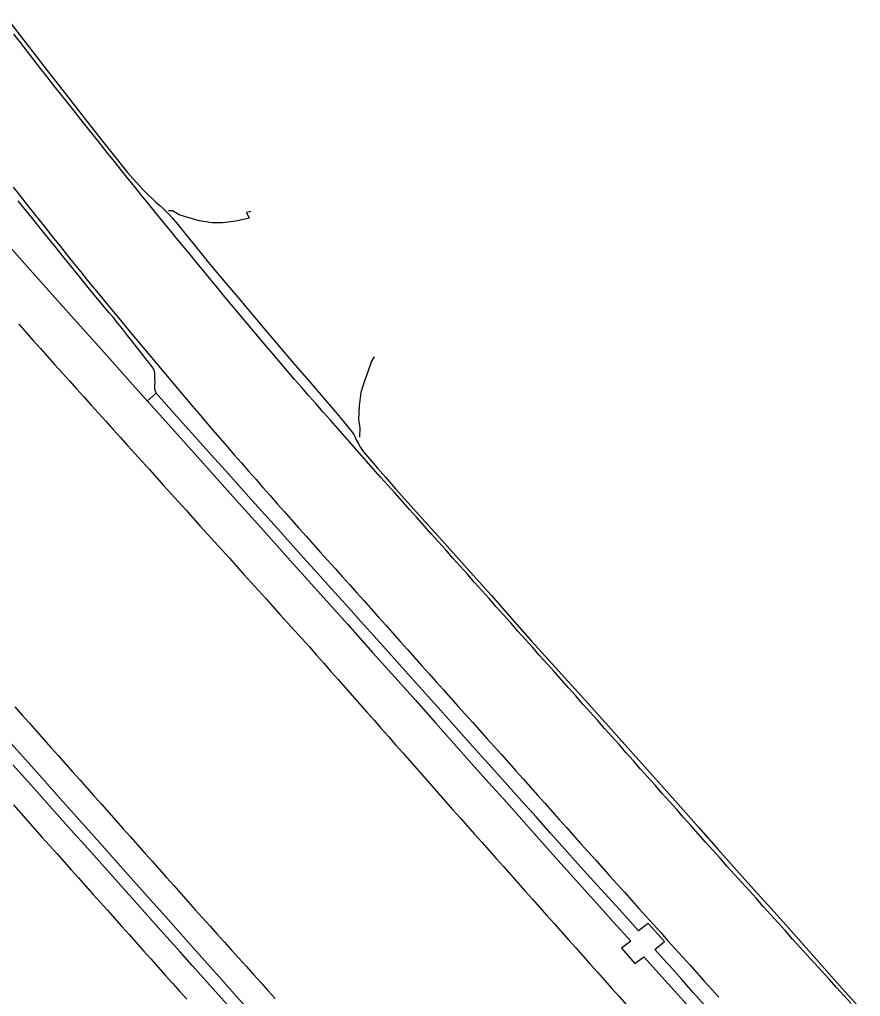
# Model space of a CAD drawing. Extents: x 1948091 to 1975253, y 787267 to 823306.
# Drawn here: x 1967691 to 1967884.4, y 800286.8 to 800511.6 of the extents above; entities that cross this region are included whole.
import ezdxf

# ---------------------------------------------------------------- set-up
doc = ezdxf.new("R2010")
doc.units = 0
doc.layers.add('RD_EX_Pavement_Markings', color=7, linetype='Continuous')
doc.layers.add('RD_EX_Road', color=7, linetype='Continuous')

msp = doc.modelspace()

# ---------------------------------------------------------------- linework, layer by layer
at = {"layer": 'RD_EX_Pavement_Markings'}
for points in [[(1967882.24, 800285.21), (1967880.55, 800287.06), (1967878.87, 800288.91), (1967877.19, 800290.76), (1967875.51, 800292.61), (1967873.83, 800294.46), (1967872.15, 800296.31), (1967870.48, 800298.17), (1967868.81, 800300.03), (1967867.14, 800301.88), (1967865.47, 800303.74), (1967863.8, 800305.6), (1967862.13, 800307.46), (1967860.46, 800309.32), (1967858.79, 800311.18), (1967857.12, 800313.04), (1967855.45, 800314.9), (1967853.78, 800316.75), (1967852.11, 800318.61), (1967850.44, 800320.47), (1967848.77, 800322.33), (1967847.11, 800324.2), (1967845.45, 800326.07), (1967843.79, 800327.94), (1967842.13, 800329.81), (1967840.48, 800331.68), (1967838.82, 800333.55), (1967837.16, 800335.42), (1967835.5, 800337.29), (1967833.84, 800339.15), (1967832.19, 800341.02), (1967830.53, 800342.89), (1967828.87, 800344.76), (1967827.21, 800346.63), (1967825.55, 800348.5), (1967823.9, 800350.37), (1967822.24, 800352.24), (1967820.58, 800354.11), (1967818.92, 800355.97), (1967817.26, 800357.84), (1967815.6, 800359.71), (1967813.93, 800361.57), (1967812.27, 800363.44), (1967810.61, 800365.3), (1967808.95, 800367.17), (1967807.29, 800369.03), (1967805.62, 800370.9), (1967803.96, 800372.76), (1967802.3, 800374.63), (1967800.64, 800376.49), (1967798.98, 800378.36), (1967797.31, 800380.22), (1967795.65, 800382.09), (1967793.99, 800383.95), (1967792.33, 800385.82), (1967790.67, 800387.68), (1967789, 800389.55), (1967787.34, 800391.41), (1967785.68, 800393.27), (1967784.01, 800395.14), (1967782.35, 800397), (1967780.69, 800398.86), (1967779.03, 800400.73), (1967777.36, 800402.59), (1967775.7, 800404.45), (1967774.04, 800406.32), (1967772.38, 800408.18), (1967770.71, 800410.04), (1967769.06, 800411.92), (1967767.41, 800413.79), (1967765.77, 800415.67), (1967764.12, 800417.55), (1967762.47, 800419.42), (1967760.82, 800421.3), (1967759.17, 800423.17), (1967757.53, 800425.05), (1967755.88, 800426.93), (1967754.23, 800428.8), (1967752.58, 800430.68), (1967750.97, 800432.59), (1967749.37, 800434.5), (1967747.77, 800436.41), (1967746.16, 800438.33), (1967744.56, 800440.24), (1967742.95, 800442.15), (1967741.35, 800444.07), (1967739.75, 800445.98), (1967738.15, 800447.9), (1967736.56, 800449.83), (1967734.96, 800451.75), (1967733.37, 800453.68), (1967731.78, 800455.6), (1967730.19, 800457.53), (1967728.6, 800459.46), (1967727.02, 800461.39), (1967725.44, 800463.32), (1967723.86, 800465.25), (1967722.27, 800467.19), (1967720.69, 800469.12), (1967719.13, 800471.07), (1967717.56, 800473.01), (1967716, 800474.96), (1967714.44, 800476.91), (1967712.88, 800478.86), (1967711.31, 800480.81), (1967709.75, 800482.76), (1967708.19, 800484.71), (1967706.63, 800486.66), (1967705.08, 800488.62), (1967703.53, 800490.58), (1967701.98, 800492.54), (1967700.43, 800494.49), (1967698.88, 800496.45), (1967697.34, 800498.42), (1967695.8, 800500.38), (1967694.26, 800502.35), (1967692.72, 800504.32), (1967691.18, 800506.29), (1967689.65, 800508.25)], [(1967689.49, 800473.07), (1967691.04, 800471.11), (1967692.58, 800469.15), (1967694.13, 800467.18), (1967695.69, 800465.23), (1967697.25, 800463.28), (1967698.8, 800461.33), (1967700.36, 800459.38), (1967701.92, 800457.43), (1967703.48, 800455.47), (1967705.05, 800453.53), (1967706.63, 800451.6), (1967708.22, 800449.67), (1967709.8, 800447.74), (1967711.39, 800445.81), (1967712.97, 800443.88), (1967714.56, 800441.95), (1967716.15, 800440.03), (1967717.75, 800438.11), (1967719.35, 800436.19), (1967720.94, 800434.27), (1967722.54, 800432.36), (1967724.14, 800430.44), (1967725.75, 800428.53), (1967727.37, 800426.63), (1967728.98, 800424.73), (1967730.6, 800422.82), (1967732.22, 800420.92), (1967733.84, 800419.02), (1967735.46, 800417.12), (1967737.1, 800415.24), (1967738.73, 800413.35), (1967740.37, 800411.47), (1967742.01, 800409.58), (1967743.65, 800407.7), (1967745.29, 800405.81), (1967746.93, 800403.94), (1967748.59, 800402.07), (1967750.25, 800400.2), (1967751.91, 800398.33), (1967753.56, 800396.47), (1967755.22, 800394.6), (1967756.88, 800392.73), (1967758.55, 800390.87), (1967760.22, 800389.01), (1967761.89, 800387.16), (1967763.56, 800385.3), (1967765.22, 800383.44), (1967766.89, 800381.58), (1967768.56, 800379.72), (1967770.22, 800377.85), (1967771.88, 800375.99), (1967773.54, 800374.12), (1967775.2, 800372.25), (1967776.86, 800370.39), (1967778.52, 800368.52), (1967780.18, 800366.66), (1967781.84, 800364.8), (1967783.5, 800362.93), (1967785.17, 800361.07), (1967786.83, 800359.21), (1967788.49, 800357.34), (1967790.16, 800355.48), (1967791.83, 800353.62), (1967793.49, 800351.76), (1967795.16, 800349.9), (1967796.83, 800348.04), (1967798.5, 800346.18), (1967800.17, 800344.32), (1967801.83, 800342.46), (1967803.49, 800340.59), (1967805.15, 800338.73), (1967806.81, 800336.86), (1967808.47, 800335), (1967810.13, 800333.13), (1967811.79, 800331.27), (1967813.46, 800329.4), (1967815.12, 800327.54), (1967816.79, 800325.68), (1967818.45, 800323.81), (1967820.11, 800321.95), (1967821.78, 800320.09), (1967823.44, 800318.23), (1967825.11, 800316.37), (1967826.78, 800314.51), (1967828.45, 800312.65), (1967830.11, 800310.79), (1967831.78, 800308.93), (1967833.45, 800307.07), (1967835.12, 800305.21), (1967836.79, 800303.36), (1967838.46, 800301.5), (1967840.13, 800299.64), (1967841.81, 800297.78), (1967843.48, 800295.93), (1967845.15, 800294.07), (1967846.82, 800292.21), (1967848.49, 800290.35), (1967850.15, 800288.49), (1967851.82, 800286.62)], [(1967690.78, 800441.5), (1967692.45, 800439.64), (1967694.11, 800437.78), (1967695.78, 800435.92), (1967697.44, 800434.05), (1967699.11, 800432.19), (1967700.77, 800430.33), (1967702.44, 800428.47), (1967704.11, 800426.61), (1967705.78, 800424.76), (1967707.46, 800422.9), (1967709.13, 800421.05), (1967710.8, 800419.19), (1967712.47, 800417.33), (1967714.15, 800415.48), (1967715.82, 800413.62), (1967717.49, 800411.77), (1967719.16, 800409.91), (1967720.84, 800408.06), (1967722.51, 800406.2), (1967724.18, 800404.35), (1967725.85, 800402.49), (1967727.53, 800400.63), (1967729.2, 800398.78), (1967730.87, 800396.92), (1967732.54, 800395.07), (1967734.22, 800393.21), (1967735.89, 800391.36), (1967737.56, 800389.5), (1967739.24, 800387.65), (1967740.91, 800385.79), (1967742.58, 800383.94), (1967744.26, 800382.08), (1967745.93, 800380.22), (1967747.6, 800378.37), (1967749.27, 800376.51), (1967750.95, 800374.66), (1967752.62, 800372.8), (1967754.29, 800370.95), (1967755.97, 800369.09), (1967757.64, 800367.24), (1967759.3, 800365.37), (1967760.95, 800363.5), (1967762.6, 800361.62), (1967764.25, 800359.75), (1967765.91, 800357.87), (1967767.56, 800356), (1967769.21, 800354.12), (1967770.86, 800352.25), (1967772.51, 800350.37), (1967774.16, 800348.5), (1967775.82, 800346.63), (1967777.47, 800344.75), (1967779.12, 800342.88), (1967780.77, 800341), (1967782.42, 800339.13), (1967784.07, 800337.25), (1967785.72, 800335.38), (1967787.38, 800333.5), (1967789.03, 800331.63), (1967790.68, 800329.76), (1967792.34, 800327.89), (1967794, 800326.02), (1967795.66, 800324.15), (1967797.32, 800322.29), (1967798.98, 800320.42), (1967800.64, 800318.55), (1967802.3, 800316.69), (1967803.96, 800314.82), (1967805.62, 800312.95), (1967807.28, 800311.08), (1967808.94, 800309.22), (1967810.6, 800307.35), (1967812.26, 800305.48), (1967813.92, 800303.62), (1967815.58, 800301.75), (1967817.24, 800299.88), (1967818.91, 800298.01), (1967820.57, 800296.15), (1967822.23, 800294.28), (1967823.89, 800292.41), (1967825.55, 800290.55), (1967827.21, 800288.68), (1967828.88, 800286.82), (1967830.55, 800284.96)], [(1967689.91, 800353.43), (1967691.57, 800351.56), (1967693.23, 800349.69), (1967694.89, 800347.83), (1967696.55, 800345.96), (1967698.21, 800344.09), (1967699.87, 800342.23), (1967701.53, 800340.36), (1967703.19, 800338.49), (1967704.85, 800336.63), (1967706.51, 800334.76), (1967708.17, 800332.89), (1967709.83, 800331.03), (1967711.49, 800329.16), (1967713.15, 800327.29), (1967714.81, 800325.42), (1967716.47, 800323.56), (1967718.13, 800321.69), (1967719.79, 800319.82), (1967721.45, 800317.96), (1967723.11, 800316.09), (1967724.77, 800314.22), (1967726.43, 800312.35), (1967728.09, 800310.49), (1967729.75, 800308.62), (1967731.41, 800306.75), (1967733.08, 800304.9), (1967734.75, 800303.04), (1967736.42, 800301.18), (1967738.09, 800299.32), (1967739.76, 800297.46), (1967741.43, 800295.61), (1967743.1, 800293.75), (1967744.77, 800291.89), (1967746.44, 800290.03), (1967748.11, 800288.18), (1967749.78, 800286.32)], [(1967689.55, 800330.9), (1967691.21, 800329.03), (1967692.87, 800327.17), (1967694.53, 800325.3), (1967696.19, 800323.43), (1967697.85, 800321.57), (1967699.52, 800319.71), (1967701.18, 800317.84), (1967702.85, 800315.98), (1967704.51, 800314.11), (1967706.17, 800312.25), (1967707.84, 800310.39), (1967709.5, 800308.52), (1967711.17, 800306.66), (1967712.83, 800304.8), (1967714.5, 800302.94), (1967716.16, 800301.07), (1967717.82, 800299.21), (1967719.49, 800297.35), (1967721.15, 800295.48), (1967722.82, 800293.62), (1967724.48, 800291.75), (1967726.14, 800289.89), (1967727.8, 800288.02), (1967729.46, 800286.16)]]:
    msp.add_lwpolyline(points, dxfattribs=at)
at = {"layer": 'RD_EX_Road'}
msp.add_line((1967722.42, 800425.65), (1967720.38, 800423.85), dxfattribs=at)
for points in [[(1967688.29, 800511.61), (1967692.64, 800505.93), (1967697.09, 800500.19), (1967701.53, 800494.5), (1967705.82, 800489), (1967709.76, 800483.99), (1967713.12, 800479.77), (1967715.82, 800476.45), (1967717.79, 800474.18), (1967719.27, 800472.58), (1967720.51, 800471.33), (1967721.55, 800470.34), (1967722.44, 800469.53), (1967723.25, 800468.81), (1967724.03, 800468.1), (1967724.74, 800467.44), (1967725.34, 800466.86), (1967726.12, 800465.99), (1967727.4, 800464.42), (1967729.21, 800462.17), (1967731.58, 800459.21), (1967734.08, 800456.13), (1967736.29, 800453.48), (1967738.42, 800450.96), (1967740.72, 800448.27), (1967743.51, 800444.99), (1967747.1, 800440.69), (1967750.92, 800436.13), (1967754.41, 800432.06), (1967757.68, 800428.29), (1967760.83, 800424.61), (1967763.55, 800421.41), (1967765.51, 800419.09), (1967766.8, 800417.54), (1967767.49, 800416.67), (1967767.85, 800416.12), (1967768.18, 800415.49), (1967768.52, 800414.78), (1967768.91, 800413.99), (1967769.42, 800413.1), (1967770.13, 800412.13), (1967771, 800411.06), (1967772, 800409.9), (1967773.33, 800408.4), (1967775.15, 800406.31), (1967777.48, 800403.66), (1967780.31, 800400.5), (1967783.61, 800396.83), (1967787.35, 800392.64), (1967791.31, 800388.2), (1967795.29, 800383.77), (1967799.51, 800379.04), (1967804.19, 800373.73), (1967808.77, 800368.54), (1967812.72, 800364.19), (1967816.44, 800360.13), (1967820.33, 800355.81), (1967824.46, 800351.21), (1967828.88, 800346.25), (1967833.43, 800341.16), (1967837.94, 800336.13), (1967842.49, 800331.04), (1967847.16, 800325.76), (1967851.71, 800320.61), (1967855.88, 800315.89), (1967859.87, 800311.43), (1967863.84, 800307.04), (1967867.85, 800302.61), (1967871.95, 800298.01), (1967876.08, 800293.33), (1967880.2, 800288.68), (1967884.4, 800283.95)], [(1967848.52, 800284.82), (1967845.92, 800287.74), (1967843.32, 800290.68), (1967840.98, 800293.32), (1967839.17, 800295.35), (1967837.89, 800296.78), (1967837.14, 800297.61), (1967839.36, 800299.44), (1967835.58, 800303.58), (1967833.37, 800301.91), (1967831.53, 800303.98), (1967829.64, 800306.08), (1967827.28, 800308.69), (1967824.87, 800311.33), (1967822.25, 800314.2), (1967819.42, 800317.34), (1967816.38, 800320.73), (1967813.11, 800324.39), (1967809.78, 800328.13), (1967806.52, 800331.78), (1967803.33, 800335.34), (1967800.21, 800338.81), (1967797.24, 800342.11), (1967794.48, 800345.19), (1967791.94, 800348.03), (1967789.61, 800350.64), (1967787.17, 800353.38), (1967784.28, 800356.61), (1967780.94, 800360.35), (1967777.14, 800364.57), (1967773.23, 800368.93), (1967769.51, 800373.07), (1967766, 800376.98), (1967762.68, 800380.67), (1967759.5, 800384.21), (1967756.38, 800387.69), (1967753.32, 800391.11), (1967750.31, 800394.46), (1967747.33, 800397.79), (1967744.34, 800401.13), (1967741.34, 800404.48), (1967738.32, 800407.84), (1967735.05, 800411.48), (1967731.32, 800415.66), (1967727.11, 800420.38), (1967722.42, 800425.65), (1967722.25, 800426.13), (1967722.13, 800426.54), (1967722.08, 800426.88), (1967722.09, 800427.15), (1967722.12, 800427.4), (1967722.13, 800427.7), (1967722.14, 800428.04), (1967722.14, 800428.42), (1967722.13, 800428.81), (1967722.12, 800429.15), (1967722.11, 800429.46), (1967722.1, 800429.72), (1967722.08, 800429.95), (1967722.07, 800430.17), (1967722.06, 800430.36), (1967722.05, 800430.53), (1967722.03, 800430.69), (1967721.98, 800430.86), (1967721.92, 800431.02), (1967721.83, 800431.19), (1967721.64, 800431.47), (1967721.26, 800431.97), (1967720.71, 800432.69), (1967719.98, 800433.63), (1967719.35, 800434.44), (1967718.13, 800436), (1967717.04, 800437.39), (1967715.84, 800438.92), (1967714.63, 800440.45), (1967713.51, 800441.84), (1967712.48, 800443.1), (1967711.54, 800444.22), (1967710.53, 800445.42), (1967709.3, 800446.9), (1967707.84, 800448.67), (1967706.16, 800450.73), (1967704.37, 800452.92), (1967702.61, 800455.1), (1967700.87, 800457.25), (1967699.14, 800459.38), (1967697.43, 800461.51), (1967695.72, 800463.63), (1967694.01, 800465.75), (1967692.3, 800467.87), (1967690.65, 800469.93)], [(1967744.21, 800467.45), (1967743.21, 800467.19), (1967743.77, 800465.88), (1967740.72, 800465.23), (1967737.73, 800464.85), (1967735.22, 800464.85), (1967732.4, 800465.28), (1967729.88, 800465.96), (1967727.7, 800466.67), (1967726.13, 800467.62), (1967725.21, 800467.59)], [(1967686.72, 800461.56), (1967694.04, 800453.36), (1967702.25, 800444.15), (1967710.43, 800434.98), (1967717.67, 800426.88), (1967723.95, 800419.85), (1967729.29, 800413.89), (1967734.43, 800408.15), (1967740.15, 800401.77), (1967746.44, 800394.75), (1967753.3, 800387.09), (1967760.17, 800379.42), (1967766.46, 800372.39), (1967772.19, 800365.98), (1967777.34, 800360.21), (1967782.1, 800354.88), (1967786.62, 800349.81), (1967790.91, 800345), (1967794.97, 800340.45), (1967798.93, 800336), (1967802.95, 800331.5), (1967807.02, 800326.94), (1967811.14, 800322.32), (1967815.52, 800317.41), (1967820.38, 800311.97), (1967825.73, 800306), (1967827.55, 800303.96), (1967831.55, 800299.5), (1967829.46, 800297.96), (1967832.48, 800294.38), (1967834.6, 800295.9), (1967840.18, 800289.71), (1967845.16, 800284.19)], [(1967772.52, 800434.03), (1967771.96, 800432.98), (1967771.03, 800430.31), (1967770.23, 800428.22), (1967769.45, 800425.8), (1967769.12, 800422.72), (1967768.97, 800419.61), (1967769.27, 800417.68), (1967769.15, 800415.51)], [(1967688.32, 800345.84), (1967694.34, 800339.1), (1967700.26, 800332.47), (1967706.17, 800325.82), (1967709.41, 800322.18), (1967712.88, 800318.28), (1967716.57, 800314.13), (1967720.33, 800309.9), (1967723.99, 800305.79), (1967727.54, 800301.8), (1967730.99, 800297.92), (1967737.47, 800290.65), (1967743.33, 800284.08)], [(1967738.75, 800284.93), (1967736.02, 800287.96), (1967733.33, 800290.97), (1967730.68, 800293.94), (1967727.91, 800297.05), (1967724.88, 800300.46), (1967721.58, 800304.16), (1967718.03, 800308.16), (1967714.31, 800312.33), (1967710.53, 800316.56), (1967706.7, 800320.85), (1967702.81, 800325.19), (1967699.04, 800329.4), (1967695.55, 800333.29), (1967692.34, 800336.86), (1967689.42, 800340.11)]]:
    msp.add_lwpolyline(points, dxfattribs=at)

doc.saveas('drawing.dxf')
